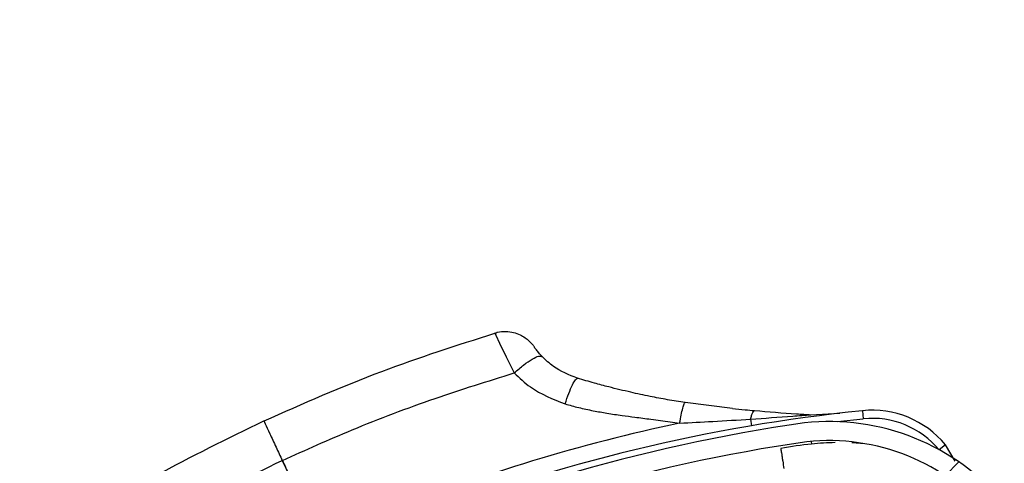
# Model space of a CAD drawing. Header units: inches. Extents: x 170 to 284, y 215 to 248.
# Tile 680 of 1056: x 210.9638 to 211.0882, y 244.7607 to 244.8168. Entities that reach past the tile are written whole.
import ezdxf

# ---------------------------------------------------------------- set-up
doc = ezdxf.new("R2010")
doc.units = ezdxf.units.IN
doc.header["$LTSCALE"] = 0.25
doc.header["$MEASUREMENT"] = 0
doc.layers.add('ANNOTATIONS', color=1, linetype='Continuous')
doc.layers.add('LH FRONT OF HOOD', color=7, linetype='Continuous')
doc.styles.add('ARIAL', font='arial.ttf', dxfattribs={"height": 0.09375})
doc.dimstyles.new('STANDARD$0', dxfattribs={"dimtxt": 0.09375, "dimasz": 0.09375, "dimexe": 0.03125, "dimexo": 0.046875, "dimgap": 0.09, "dimtad": 0, "dimtih": 1, "dimtoh": 1, "dimdec": 4, "dimzin": 0, "dimdsep": 46, "dimtxsty": 'ARIAL', "dimcen": 0.09, "dimadec": 0, "dimazin": 0, "dimtfac": 1, "dimtdec": 4, "dimtofl": 0, "dimtmove": 0, "dimatfit": 1, "dimfxl": 1, "dimtolj": 1, "dimtzin": 0, "dimarcsym": 0})
pattern_1 = [(45, (200.7563139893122, 238.187647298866), (-0.03026527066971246, 0.03026527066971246), [])]

# ---------------------------------------------------------------- blocks, each defined once
blk = doc.blocks.new('*D51')
at = {"layer": 'ANNOTATIONS', "color": 0, "lineweight": -2, "transparency": 16777216}
for p, q in [((209.9594651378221, 245.0727120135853), (209.9594651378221, 245.1664620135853)), ((210.5891923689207, 244.9789620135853), (209.9282151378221, 244.9789620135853)), ((211.1204829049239, 244.9262927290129), (209.9282151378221, 244.9262927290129)), ((209.9594651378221, 244.8325427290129), (209.9594651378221, 244.7387927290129)), ((209.9594651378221, 244.7387927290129), (209.8657151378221, 244.7387927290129))]:
    blk.add_line(p, q, dxfattribs=at)
at = {"layer": 'ANNOTATIONS', "color": 0, "transparency": 16777216}
for points in [[(209.9438401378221, 245.0727120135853), (209.9750901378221, 245.0727120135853), (209.9594651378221, 244.9789620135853)], [(209.9438401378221, 244.8325427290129), (209.9750901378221, 244.8325427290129), (209.9594651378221, 244.9262927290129)]]:
    blk.add_solid(points, dxfattribs=at)
at = {"layer": 'defpoints', "color": 0, "transparency": 16777216}
for p in [(210.6360673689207, 244.9789620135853), (209.9594651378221, 244.9262927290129), (211.1673579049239, 244.9262927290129)]:
    blk.add_point(p, dxfattribs=at)
at = {"layer": 'ANNOTATIONS', "color": 0, "transparency": 16777216, "insert": (209.6118125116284, 244.7387927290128), "char_height": 0.09375, "attachment_point": 5, "style": 'ARIAL'}
blk.add_mtext('\\A1;2 5/8"', dxfattribs=at)
blk = doc.blocks.new('*D61')
at = {"layer": 'ANNOTATIONS', "color": 0, "lineweight": -2, "transparency": 16777216}
for p, q in [((210.6277843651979, 245.3460056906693), (210.6277843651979, 246.0798826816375)), ((212.2068141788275, 244.6826057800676), (212.2068141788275, 246.0798826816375)), ((210.7215343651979, 246.0486326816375), (211.1070251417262, 246.0486326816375)), ((212.1130641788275, 246.0486326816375), (211.7275734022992, 246.0486326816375))]:
    blk.add_line(p, q, dxfattribs=at)
at = {"layer": 'ANNOTATIONS', "color": 0, "transparency": 16777216}
for points in [[(210.7215343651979, 246.0642576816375), (210.7215343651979, 246.0330076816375), (210.6277843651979, 246.0486326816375)], [(212.1130641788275, 246.0642576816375), (212.1130641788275, 246.0330076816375), (212.2068141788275, 246.0486326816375)]]:
    blk.add_solid(points, dxfattribs=at)
at = {"layer": 'defpoints', "color": 0, "transparency": 16777216}
for p in [(212.2068141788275, 246.0486326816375), (210.6277843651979, 245.2991306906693), (212.2068141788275, 244.6357307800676)]:
    blk.add_point(p, dxfattribs=at)
at = {"layer": 'ANNOTATIONS', "color": 0, "transparency": 16777216, "insert": (211.4172992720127, 246.0486326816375), "char_height": 0.09375, "attachment_point": 5, "style": 'ARIAL'}
blk.add_mtext('\\A1;DIM "A"', dxfattribs=at)

msp = doc.modelspace()

# ---------------------------------------------------------------- hatches: boundary and pattern name
at = {"layer": 'LH FRONT OF HOOD'}
h = msp.add_hatch(dxfattribs=at)
h.set_pattern_fill('ANSI31', color=256, scale=0.34241245, angle=2.8e-322, style=0)
h.set_pattern_definition([(45, (200.7896657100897, 238.187647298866), (-0.03026527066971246, 0.03026527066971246), [])])
edge = h.paths.add_edge_path(flags=0)
edge.add_arc((211.0763061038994, 244.0798696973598), 0.021400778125, 89.9999999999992, 390.52248781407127, ccw=False)
edge.add_line((211.0763061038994, 244.1012704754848), (211.1490687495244, 244.1012704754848))
edge.add_arc((211.1490687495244, 244.5121654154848), 0.4108949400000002, 270, 450.0000000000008)
edge.add_line((211.1490687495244, 244.9230603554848), (210.6654111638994, 244.9230603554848))
edge.add_arc((210.6654111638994, 244.9273405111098), 0.004280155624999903, 180.0000000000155, 269.9999999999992, ccw=False)
edge.add_line((210.6611310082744, 244.9273405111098), (210.6611310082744, 244.9701420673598))
edge.add_arc((210.6654111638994, 244.9701420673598), 0.004280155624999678, 360, 540, ccw=False)
edge.add_line((210.6696913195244, 244.9701420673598), (210.6696913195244, 244.9273405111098))
edge.add_line((210.6696913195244, 244.9273405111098), (210.6664589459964, 244.9273405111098))
edge.add_line((210.6664589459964, 244.9273405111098), (210.6664589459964, 244.9701420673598))
edge.add_arc((210.6654111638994, 244.9701420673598), 0.001047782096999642, 360, 540.0000000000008)
edge.add_line((210.6643633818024, 244.9701420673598), (210.6643633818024, 244.9273405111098))
edge.add_arc((210.6654111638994, 244.9273405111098), 0.001047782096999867, 180, 270)
edge.add_line((210.6654111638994, 244.9262927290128), (211.1490687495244, 244.9262927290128))
edge.add_arc((211.1490687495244, 244.5121654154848), 0.4141273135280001, 269.9999999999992, 450, ccw=False)
edge.add_line((211.1490687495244, 244.0980381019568), (211.0763061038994, 244.0980381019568))
edge.add_arc((211.0763061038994, 244.0798696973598), 0.018168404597, 450.0000000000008, 750.5224878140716)
edge.add_arc((211.0910543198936, 244.0885648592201), 0.001047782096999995, 390.5224878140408, 495.0000000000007)
edge.add_line((211.0903134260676, 244.0893057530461), (211.0816182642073, 244.0806105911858))
edge.add_line((211.0816182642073, 244.0806105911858), (211.0793326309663, 244.0828962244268))
edge.add_line((211.0793326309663, 244.0828962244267), (211.0880277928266, 244.091591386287))
edge.add_arc((211.0910543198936, 244.0885648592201), 0.004280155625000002, 390.522487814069, 495.0000000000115, ccw=False)
h = msp.add_hatch(dxfattribs=at)
h.set_pattern_fill('ANSI31', color=256, scale=0.34241245, style=0)
h.set_pattern_definition(pattern_1)
edge = h.paths.add_edge_path(flags=0)
edge.add_line((211.1157170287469, 244.9187801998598), (210.7733045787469, 244.9187801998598))
edge.add_line((210.7733045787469, 244.9187801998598), (210.7733045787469, 244.9230603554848))
edge.add_line((210.7733045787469, 244.9230603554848), (211.1157170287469, 244.9230603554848))
edge.add_arc((211.1157170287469, 244.5121654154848), 0.4108949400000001, 269.9999999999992, 450, ccw=False)
edge.add_line((211.1157170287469, 244.1012704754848), (211.0429543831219, 244.1012704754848))
edge.add_line((211.0429543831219, 244.1012704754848), (211.0429543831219, 244.1055506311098))
edge.add_line((211.0429543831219, 244.1055506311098), (211.1157170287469, 244.1055506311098))
edge.add_arc((211.1157170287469, 244.5121654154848), 0.406614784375, 270, 450.0000000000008)
h = msp.add_hatch(dxfattribs=at)
h.set_pattern_fill('ANSI31', color=256, scale=0.34241245, angle=2.8e-322, style=0)
h.set_pattern_definition(pattern_1)
edge = h.paths.add_edge_path(flags=0)
edge.add_arc((210.9334444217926, 244.6822182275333), 0.001712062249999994, 384.7692737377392, 406.9796940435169)
edge.add_line((210.9346124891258, 244.683469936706), (210.9362594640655, 244.6852348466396))
edge.add_arc((210.9334444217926, 244.6822182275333), 0.004126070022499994, 384.76927373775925, 406.97969404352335, ccw=False)
edge.add_arc((210.9253607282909, 244.6784882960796), 0.01302879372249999, 336.2454411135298, 384.7692737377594, ccw=False)
edge.add_arc((210.9207214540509, 244.6810237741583), 0.01830194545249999, 294.76927373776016, 334.8306467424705, ccw=False)
edge.add_arc((210.9234615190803, 244.6750853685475), 0.01176186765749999, 226.9101314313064, 294.76927373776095, ccw=False)
edge.add_arc((210.9254540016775, 244.6785313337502), 0.01566536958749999, 170.0263417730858, 230.2000735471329, ccw=False)
edge.add_arc((210.9350175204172, 244.6771743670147), 0.02532140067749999, 507.6235219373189, 530.7502070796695, ccw=False)
edge.add_arc((210.9258202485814, 244.6819057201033), 0.01504902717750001, 466.9249921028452, 504.08392337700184, ccw=False)
edge.add_arc((210.9298152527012, 244.6700601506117), 0.02754708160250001, 388.07777688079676, 467.701847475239, ccw=False)
edge.add_arc((210.9612224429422, 244.6881343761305), 0.008748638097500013, 215.7278926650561, 362.7107059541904)
edge.add_arc((211.0261599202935, 244.6962255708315), 0.05672062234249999, 114.33990946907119, 187.7791734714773, ccw=False)
edge.add_arc((211.0935835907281, 244.5529621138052), 0.2150521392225, 458.19530130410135, 474.9753273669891, ccw=False)
edge.add_arc((211.0660354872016, 244.7371376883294), 0.02884824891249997, 399.92811720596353, 456.1830305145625, ccw=False)
edge.add_arc((211.1083046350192, 244.775722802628), 0.0284373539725, 224.8898676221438, 278.4883413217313)
edge.add_arc((211.1098912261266, 244.762313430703), 0.01494630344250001, 280.0607145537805, 335.3164658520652)
edge.add_arc((211.1068088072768, 244.7646622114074), 0.0187470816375, 332.7271482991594, 366.2088897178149)
edge.add_arc((211.1121251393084, 244.7646640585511), 0.0134739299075, 368.6468311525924, 407.0429194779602)
edge.add_arc((211.1174228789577, 244.7699368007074), 0.006011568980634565, 409.7518063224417, 430.4868473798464)
edge.add_arc((211.1149344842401, 244.7580034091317), 0.01816498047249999, 435.6685338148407, 474.7692737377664)
edge.add_arc((211.1119075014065, 244.7645636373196), 0.01094007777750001, 474.7692737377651, 564.7692737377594)
edge.add_arc((211.1036683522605, 244.7607619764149), 0.001866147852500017, 204.7692737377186, 220.4115201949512)
edge.add_line((211.1022474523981, 244.7595522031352), (211.1004094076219, 244.7579872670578))
edge.add_arc((211.1036683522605, 244.7607619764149), 0.004280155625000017, 204.769273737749, 220.4115201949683, ccw=False)
edge.add_arc((211.1119075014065, 244.7645636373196), 0.01335408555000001, 114.76927373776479, 204.7692737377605, ccw=False)
edge.add_arc((211.1149344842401, 244.7580034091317), 0.020578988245, 435.38063204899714, 474.7692737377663, ccw=False)
edge.add_arc((211.1174228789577, 244.7699368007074), 0.008425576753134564, 409.34694092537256, 431.2689846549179, ccw=False)
edge.add_arc((211.1121251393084, 244.7646640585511), 0.01588793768, 368.45957599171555, 407.2398544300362, ccw=False)
edge.add_arc((211.1068088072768, 244.7646622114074), 0.02116108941, 332.8738045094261, 366.34644547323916, ccw=False)
edge.add_arc((211.1098912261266, 244.762313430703), 0.01736031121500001, 279.9495218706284, 335.13512706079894, ccw=False)
edge.add_arc((211.1083046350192, 244.775722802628), 0.030851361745, 224.687431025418, 278.5488113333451, ccw=False)
edge.add_arc((211.0660354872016, 244.7371376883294), 0.02643424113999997, 399.7109832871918, 456.0928868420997)
edge.add_arc((211.0935835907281, 244.5529621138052), 0.21263813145, 458.2069421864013, 474.9789632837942)
edge.add_arc((211.0261599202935, 244.6962255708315), 0.05430661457, 474.3259003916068, 547.8838086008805)
edge.add_arc((210.9612224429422, 244.6881343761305), 0.01116264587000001, 214.8303126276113, 363.29836093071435, ccw=False)
edge.add_arc((210.9298152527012, 244.6700601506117), 0.02513307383, 387.7406739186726, 467.7399315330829)
edge.add_arc((210.9258202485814, 244.6819057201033), 0.01263501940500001, 466.8523210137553, 503.7519705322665)
edge.add_arc((210.9350175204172, 244.6771743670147), 0.022907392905, 507.8135800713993, 530.7889889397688)
edge.add_arc((210.9254540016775, 244.6785313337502), 0.01325136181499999, 529.9615141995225, 590.5045235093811)
edge.add_arc((210.9234615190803, 244.6750853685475), 0.009347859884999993, 226.49179786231, 294.7692737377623)
edge.add_arc((210.9207214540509, 244.6810237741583), 0.01588793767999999, 294.7692737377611, 334.7214526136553)
edge.add_arc((210.9253607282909, 244.6784882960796), 0.01061478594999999, 336.4037750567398, 384.7692737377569)

# ---------------------------------------------------------------- linework, layer by layer
for p, q in [((211.0538431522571, 244.767624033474), (211.0478533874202, 244.7683693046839)), ((211.0637409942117, 244.7668443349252), (211.0673858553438, 244.7670339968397)), ((211.0702446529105, 244.7673467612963), (211.0703495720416, 244.7663248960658)), ((211.0561091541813, 244.7662820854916), (211.056250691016, 244.765445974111)), ((211.0671001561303, 244.7659662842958), (211.0703495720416, 244.7663248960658)), ((211.0637668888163, 244.7634744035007), (211.0638129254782, 244.7631340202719)), ((211.0705390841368, 244.7631495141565), (211.0689001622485, 244.7632674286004)), ((211.0807186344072, 244.7630450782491), (211.0799474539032, 244.7624097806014)), ((211.0819504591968, 244.7609709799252), (211.0807186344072, 244.7630450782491))]:
    msp.add_line(p, q, dxfattribs=at)
at = {"layer": 'LH FRONT OF HOOD', "flags": 128}
msp.add_lwpolyline([(211.0238940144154, 244.7769971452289), (211.0238170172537, 244.7771738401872), (211.0239533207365, 244.7768792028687), (211.0244212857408, 244.7758635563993), (211.0252407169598, 244.7741551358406), (211.0262767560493, 244.7721226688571), (211.0262767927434, 244.7721225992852), (211.0262767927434, 244.7721225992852)], dxfattribs=at)
at = {"layer": 'LH FRONT OF HOOD'}
for centre, radius, start, end in [((211.0923126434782, 244.5524144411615), 0.2160622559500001, 95.86225241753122, 111.3285798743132), ((211.0714687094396, 244.7554250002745), 0.01198443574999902, 39.48165913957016, 95.86225241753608), ((211.0714687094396, 244.7554250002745), 0.01095719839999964, 39.48165913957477, 95.8622524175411), ((211.0935835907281, 244.5529621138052), 0.2150521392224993, 98.19530130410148, 114.9753273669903), ((211.0923126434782, 244.5524144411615), 0.2180957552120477, 101.9484969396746, 112.0222083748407), ((211.0660354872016, 244.7371376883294), 0.02884824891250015, 39.92811720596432, 96.18303051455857), ((211.0935835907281, 244.5529621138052), 0.2126381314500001, 98.20694218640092, 114.9789632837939), ((211.0660354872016, 244.7371376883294), 0.02643424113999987, 39.7109832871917, 96.09288684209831)]:
    msp.add_arc(centre, radius, start, end, dxfattribs=at)
for points, knots in [([(210.9946801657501, 244.7660590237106), (210.9995985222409, 244.7682377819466), (211.0091175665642, 244.7724545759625), (211.0190365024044, 244.7756158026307), (211.0238304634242, 244.7771436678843)], [0, 0, 0, 0, 0.5166859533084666, 1, 1, 1, 1]), ([(211.0238305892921, 244.7771434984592), (211.0239287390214, 244.7771846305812), (211.0243698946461, 244.7773695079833), (211.0251952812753, 244.7773952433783), (211.0261701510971, 244.7772747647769), (211.0269829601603, 244.7769798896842), (211.027621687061, 244.7766112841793), (211.0280945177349, 244.7762325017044), (211.028418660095, 244.7759010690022), (211.0286160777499, 244.7756607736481), (211.0287168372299, 244.7755237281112), (211.028755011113, 244.7754694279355), (211.0287635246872, 244.7754572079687), (211.0287683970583, 244.7754501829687), (211.0287700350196, 244.7754478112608), (211.0287708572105, 244.7754466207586)], [0, 0, 0, 0, 0.05652103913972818, 0.2540462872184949, 0.4273552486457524, 0.5794983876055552, 0.7104459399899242, 0.8185506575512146, 0.9012506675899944, 0.9564155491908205, 0.9850429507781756, 0.9903528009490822, 0.9934690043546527, 0.9967217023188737, 1, 1, 1, 1]), ([(211.0297975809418, 244.7741877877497), (211.0296521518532, 244.7743452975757), (211.0294897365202, 244.7745212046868), (211.0292174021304, 244.7748446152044), (211.0289813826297, 244.7751481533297), (211.0288052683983, 244.7753967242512), (211.0287885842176, 244.7754210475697), (211.0287811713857, 244.7754318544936)], [0, 0, 0, 0, 0.2111589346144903, 0.2358224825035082, 0.5027141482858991, 0.7790543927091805, 1, 1, 1, 1]), ([(211.034259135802, 244.7714529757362), (211.0331915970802, 244.7718782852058), (211.0315199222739, 244.7725442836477), (211.0302547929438, 244.7737515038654), (211.0297975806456, 244.7741877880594)], [0, 0, 0, 0, 0.6386043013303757, 1, 1, 1, 1]), ([(210.9969973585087, 244.7610641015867), (210.9999283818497, 244.7623791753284), (211.0062627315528, 244.7652212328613), (211.0160330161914, 244.7689307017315), (211.0229357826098, 244.7710811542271), (211.0262771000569, 244.7721220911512)], [0, 0, 0, 0, 0.3076441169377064, 0.6648617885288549, 1, 1, 1, 1]), ([(211.0262772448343, 244.7721221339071), (211.0269359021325, 244.7714973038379), (211.0287686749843, 244.7697586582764), (211.0311613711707, 244.7688155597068), (211.032694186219, 244.7682113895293)], [0, 0, 0, 0, 0.359377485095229, 0.9999999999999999, 0.9999999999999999, 0.9999999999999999, 0.9999999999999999]), ([(211.0478533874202, 244.7683693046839), (211.0471067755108, 244.7684900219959), (211.0456197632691, 244.7687304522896), (211.0433332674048, 244.7691671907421), (211.0408668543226, 244.7696939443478), (211.0385278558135, 244.7702610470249), (211.0362884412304, 244.7708561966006), (211.0349699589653, 244.7712439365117), (211.034259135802, 244.7714529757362)], [0, 0, 0, 0, 0.1610961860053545, 0.3208521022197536, 0.5001076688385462, 0.7056749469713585, 0.8413228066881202, 1, 1, 1, 1]), ([(211.032694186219, 244.7682113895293), (211.0332657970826, 244.7680511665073), (211.0344431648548, 244.7677211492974), (211.0362127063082, 244.7673438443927), (211.0380408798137, 244.767019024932), (211.0397940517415, 244.7667572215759), (211.0416471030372, 244.7665145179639), (211.0436698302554, 244.7662627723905), (211.0455529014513, 244.7660193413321), (211.0467580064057, 244.7658435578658), (211.0471597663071, 244.7657849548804)], [0, 0, 0, 0, 0.1216476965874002, 0.2505622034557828, 0.3699476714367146, 0.5011532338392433, 0.6125555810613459, 0.7514486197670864, 0.9171375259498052, 1, 1, 1, 1]), ([(211.0471597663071, 244.7657849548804), (211.0472243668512, 244.7661349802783), (211.0473574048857, 244.7668558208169), (211.0475601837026, 244.7677082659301), (211.0477388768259, 244.7682771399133), (211.0478159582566, 244.7683391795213), (211.0478533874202, 244.7683693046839)], [0, 0, 0, 0, 0.2427897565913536, 0.5000000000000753, 0.7572102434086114, 1, 1, 1, 1]), ([(211.0538392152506, 244.7676244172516), (211.0538392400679, 244.7676244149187), (211.0543632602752, 244.7675751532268), (211.0552856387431, 244.7674856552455), (211.0562159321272, 244.7674007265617), (211.0566164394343, 244.7673661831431), (211.0566164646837, 244.7673661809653)], [0, 0, 0, 0, 2.704369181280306e-05, 0.5710314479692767, 0.999972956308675, 1, 1, 1, 1]), ([(211.0561091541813, 244.7662820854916), (211.0561556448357, 244.7664480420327), (211.0562496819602, 244.7667837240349), (211.0564069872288, 244.7671356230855), (211.0565311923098, 244.76730778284), (211.0566003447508, 244.7673551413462), (211.0566164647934, 244.7673661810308)], [0, 0, 0, 0, 0.2979480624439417, 0.6026626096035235, 0.907377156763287, 1, 1, 1, 1]), ([(211.0561091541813, 244.7662820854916), (211.0578841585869, 244.7664089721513), (211.0604267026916, 244.7665907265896), (211.0629724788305, 244.7667855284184), (211.0637409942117, 244.7668443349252)], [0, 0, 0, 0, 0.6981213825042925, 1, 1, 1, 1]), ([(211.0566164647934, 244.7673661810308), (211.0583799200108, 244.7672206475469), (211.0607342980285, 244.767026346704), (211.0631377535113, 244.766880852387), (211.0637409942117, 244.7668443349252)], [0, 0, 0, 0, 0.7490110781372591, 1, 1, 1, 1]), ([(210.9684073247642, 244.751619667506), (210.9725688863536, 244.7541968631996), (210.9810708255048, 244.7594619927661), (210.9900746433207, 244.7638266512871), (210.994671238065, 244.766054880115)], [0, 0, 0, 0, 0.4894838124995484, 1, 1, 1, 1]), ([(210.994688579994, 244.7660175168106), (210.9946862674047, 244.7660224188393), (210.9946798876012, 244.7660359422), (210.9948630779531, 244.7656407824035), (210.9953406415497, 244.7646113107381), (210.9961363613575, 244.7628964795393), (210.9967233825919, 244.7616316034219), (210.9969886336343, 244.7610600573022)], [0, 0, 0, 0, 0.09013511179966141, 0.2486582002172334, 0.5414135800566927, 0.7927834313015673, 1, 1, 1, 1]), ([(211.0471597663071, 244.7657849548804), (211.0485513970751, 244.7658512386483), (211.0515402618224, 244.7659935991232), (211.0545179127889, 244.7661816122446), (211.0561091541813, 244.7662820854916)], [0, 0, 0, 0, 0.4656051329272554, 1, 1, 1, 1]), ([(211.0668105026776, 244.7633246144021), (211.0658202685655, 244.7632800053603), (211.0635546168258, 244.7631779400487), (211.0612364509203, 244.7627905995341), (211.0599314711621, 244.7625725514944)], [0, 0, 0, 0, 0.4370636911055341, 1, 1, 1, 1]), ([(211.0599314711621, 244.7625725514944), (211.0599366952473, 244.7625386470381), (211.0599447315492, 244.7624864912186), (211.0599934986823, 244.7621699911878), (211.060043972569, 244.761842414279), (211.060106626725, 244.7614357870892), (211.0601976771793, 244.7608448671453), (211.0602733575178, 244.7603536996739), (211.060322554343, 244.7600344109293)], [0, 0, 0, 0, 0.2394568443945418, 0.3683606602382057, 0.5000000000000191, 0.6316393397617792, 0.7605431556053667, 1, 1, 1, 1]), ([(210.9707428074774, 244.7470076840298), (210.9750156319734, 244.749538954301), (210.9835533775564, 244.7545968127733), (210.9925129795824, 244.7589069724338), (210.9969886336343, 244.7610600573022)], [0, 0, 0, 0, 0.5004628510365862, 1, 1, 1, 1]), ([(210.9969886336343, 244.7610600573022), (210.9972570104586, 244.7604813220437), (210.9985084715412, 244.7577826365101), (210.9997596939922, 244.7550844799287), (211.0007425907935, 244.7529649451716)], [0, 0, 0, 0, 0.2144507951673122, 1, 1, 1, 1]), ([(211.0007512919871, 244.752969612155), (210.9998210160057, 244.7549755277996), (210.9985698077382, 244.757673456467), (210.9973183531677, 244.7603719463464), (210.9969973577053, 244.7610641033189)], [0, 0, 0, 0, 0.7435021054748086, 1, 1, 1, 1])]:
    msp.add_open_spline(points, degree=3, knots=knots, dxfattribs=at)
for points in [[(211.0262772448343, 244.7721221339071), (211.0266799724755, 244.7724733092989), (211.0274854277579, 244.7731756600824), (211.0285772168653, 244.7739129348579), (211.0294325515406, 244.7743181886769), (211.0296759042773, 244.7742312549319), (211.0297975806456, 244.7741877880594)], [(211.032694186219, 244.7682113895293), (211.0328534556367, 244.7686724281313), (211.0331719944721, 244.7695945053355), (211.0336332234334, 244.7706586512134), (211.0340266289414, 244.7713647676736), (211.0341816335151, 244.7714235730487), (211.034259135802, 244.7714529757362)]]:
    msp.add_open_spline(points, degree=3, dxfattribs=at)

# ---------------------------------------------------------------- dimensions: what is measured, and where the dimension line sits
at = {"layer": 'ANNOTATIONS'}
dim = msp.add_linear_dim(base=(212.2068141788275, 246.0486326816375), p1=(210.6277843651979, 245.2991306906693), p2=(212.2068141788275, 244.6357307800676), text='DIM "A"', dimstyle='STANDARD$0', dxfattribs=at)
dim.commit()
dim.dimension.update_dxf_attribs({"geometry": '*D61', "text_midpoint": (211.4172992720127, 246.0486326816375)})
dim = msp.add_linear_dim(base=(209.9594651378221, 244.9262927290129), p1=(210.6360673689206, 244.9789620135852), p2=(211.1673579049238, 244.9262927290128), angle=90, text='2 5/8"', dimstyle='STANDARD$0', dxfattribs=at)
dim.commit()
dim.dimension.update_dxf_attribs({"geometry": '*D51', "text_midpoint": (209.6118125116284, 244.7387927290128)})

doc.saveas('drawing.dxf')
